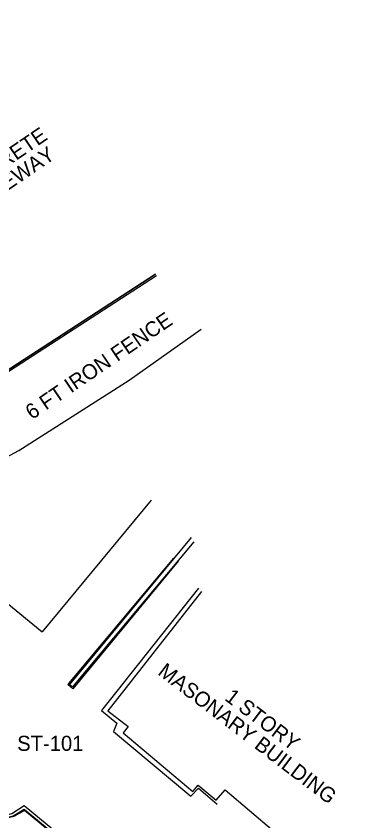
# Model space of a CAD drawing. Extents: x 509744 to 512285, y 1314862 to 1316822.
# Drawn here: x 510566.4 to 510628.9, y 1315751.2 to 1315900.5 of the extents above; entities that cross this region are included whole.
import ezdxf

# ---------------------------------------------------------------- set-up
doc = ezdxf.new("R2010")
doc.units = 0
for name, color, linetype in [('Building_ep', 7, 'Continuous'), ('CGBack_ep', 7, 'Continuous'), ('CGFace_ep', 7, 'Continuous'), ('Driveway_ep', 7, 'Continuous'), ('Fence_ep', 7, 'Continuous'), ('NonPlottingEle_dp', 7, 'Continuous'), ('RWLine_ep', 7, 'Continuous'), ('SidewalkBack_ep', 7, 'Continuous'), ('TextTopoLabel_ep', 7, 'Continuous')]:
    doc.layers.add(name, color=color, linetype=linetype)

msp = doc.modelspace()

# ---------------------------------------------------------------- linework, layer by layer
at = {"layer": 'Building_ep'}
msp.add_lwpolyline([(510600.85, 1315793.75), (510583.48, 1315771.63), (510587.23, 1315768.69), (510586.33, 1315767.55), (510599.22, 1315756.68), (510600.22, 1315757.86), (510603.58, 1315755.03), (510605.2, 1315756.95), (510614.26, 1315749.3)], dxfattribs=at)
at = {"layer": 'CGBack_ep'}
msp.add_line((510592.46, 1315852.32), (510556.51, 1315828.99), dxfattribs=at)
for points in [[(510516.48, 1315774.79), (510521, 1315773.66), (510525.97, 1315773.28), (510530.97, 1315772.56), (510535.78, 1315771.16), (510540.35, 1315769.06), (510544.54, 1315766.32), (510560.03, 1315753.64), (510561.49, 1315752.7), (510563.94, 1315752.12), (510565.63, 1315752.57), (510567.93, 1315754.08)], [(510567.93, 1315754.08), (510621.2, 1315710.1), (510625.07, 1315706.94), (510628.92, 1315703.75)]]:
    msp.add_lwpolyline(points, dxfattribs=at)
at = {"layer": 'CGFace_ep'}
msp.add_line((510592.31, 1315852.55), (510556.11, 1315829.07), dxfattribs=at)
for points in [[(510599.4, 1315802.97), (510576.88, 1315776.1), (510576.38, 1315776.47), (510598.95, 1315803.78)], [(510516.21, 1315774.35), (510520.97, 1315773.14), (510525.94, 1315772.76), (510530.86, 1315772.06), (510535.68, 1315770.66), (510540.08, 1315768.62), (510544.27, 1315765.88), (510559.7, 1315753.25), (510561.36, 1315752.2), (510563.82, 1315751.63), (510565.93, 1315752.15), (510567.97, 1315753.39)], [(510567.97, 1315753.39), (510620.87, 1315709.71), (510624.74, 1315706.54), (510628.59, 1315703.35)]]:
    msp.add_lwpolyline(points, dxfattribs=at)
at = {"layer": 'Driveway_ep'}
msp.add_line((510592.29, 1315852.59), (510556.04, 1315829.1), dxfattribs=at)
msp.add_lwpolyline([(510628.49, 1315703.22), (510624.64, 1315706.41), (510620.77, 1315709.57), (510567.98, 1315753.16), (510566.03, 1315752.01), (510563.78, 1315751.46), (510561.32, 1315752.04), (510559.59, 1315753.12), (510544.18, 1315765.74), (510539.99, 1315768.47), (510535.65, 1315770.49), (510530.83, 1315771.89), (510525.94, 1315772.63), (510520.96, 1315773.01), (510516.13, 1315774.23), (510514.21, 1315775.4)], dxfattribs=at)
at = {"layer": 'Fence_ep'}
msp.add_lwpolyline([(510525.57, 1315808.37), (510542.56, 1315809.62), (510550.73, 1315811.16), (510566.94, 1315819.9), (510587.4, 1315832.96), (510600.79, 1315842.4)], dxfattribs=at)
at = {"layer": 'RWLine_ep'}
msp.add_arc((509687.45, 1317196.75), 1559.13, 301.85281, 305.53896, dxfattribs=at)
at = {"layer": 'SidewalkBack_ep'}
msp.add_line((510591.51, 1315810.7), (510571.28, 1315786.29), dxfattribs=at)
for points in [[(510529.17, 1315772.82), (510552.58, 1315801.52), (510571.28, 1315786.29)], [(510596.52, 1315799.38), (510576.94, 1315775.73), (510576.02, 1315776.49), (510576.21, 1315776.67), (510595.68, 1315799.93)], [(510600.25, 1315794.4), (510582.3, 1315771.66), (510585.14, 1315769.36), (510584.5, 1315767.82), (510598.88, 1315755.82), (510600.27, 1315757.27), (510603.75, 1315754.3)]]:
    msp.add_lwpolyline(points, dxfattribs=at)

# ---------------------------------------------------------------- texts
at = {"layer": 'NonPlottingEle_dp'}
msp.add_text('ST-101', height=2.8, dxfattribs=at).set_placement((510566.65, 1315764.2))
at = {"layer": 'TextTopoLabel_ep'}
for s, rotation, p in [('CONCRETE', 34.2256, (510555.11, 1315865.89)), ('DRIVEWAY', 34.2256, (510557.38, 1315862.91)), ('6 FT IRON FENCE', 34.2256, (510569.39, 1315825.53)), ('MASONARY BUILDING', 322.7708, (510592.55, 1315778.47)), ('1 STORY', 322.7708, (510604.96, 1315773.74))]:
    msp.add_text(s, height=2.8, rotation=rotation, dxfattribs=at).set_placement(p)

doc.saveas('drawing.dxf')
